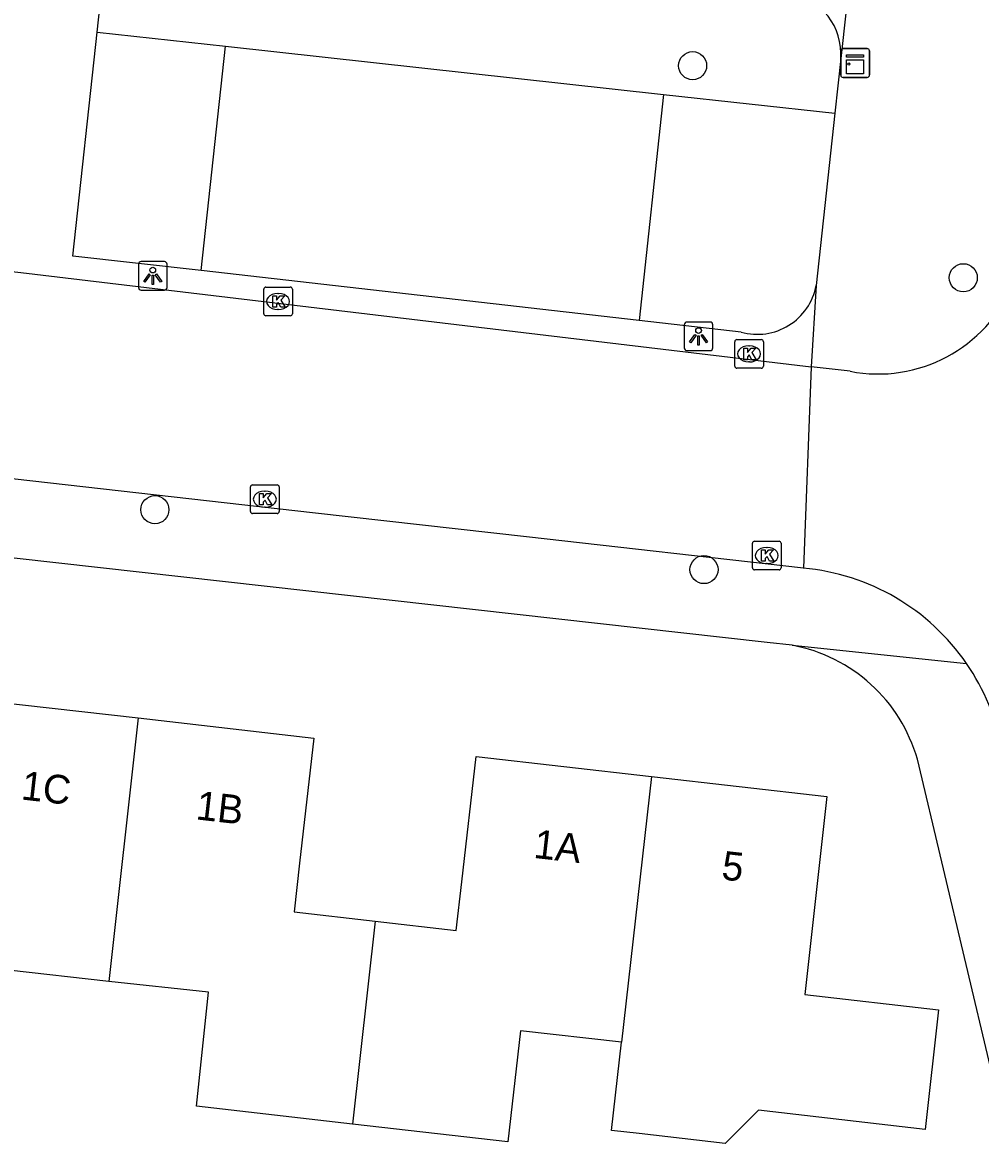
# Model space of a CAD drawing. Extents: x 162082 to 163393, y 388091 to 388632.
# Drawn here: x 162910.17 to 162943.55, y 388303.86 to 388343.14 of the extents above; entities that cross this region are included whole.
import ezdxf

# ---------------------------------------------------------------- set-up
doc = ezdxf.new("R2010")
doc.units = 0
for name, color, linetype in [('IMGEO_Boom', 7, 'Continuous'), ('IMGEO_Groenvoorziening', 7, 'Continuous'), ('IMGEO_Kast', 7, 'Continuous'), ('IMGEO_Kolk', 7, 'Continuous'), ('IMGEO_Lichtpunt', 7, 'Continuous'), ('IMGEO_Pand', 7, 'Continuous'), ('IMGEO_Pand_nummerreeks', 7, 'Continuous'), ('IMGEO_Rijbaan_lokaal_open', 7, 'Continuous'), ('IMGEO_Voetpad_open', 7, 'Continuous')]:
    doc.layers.add(name, color=color, linetype=linetype)

msp = doc.modelspace()

# ---------------------------------------------------------------- linework, layer by layer
at = {"layer": 'IMGEO_Boom'}
for centre in [(162933.517, 388341.637), (162942.947, 388334.252), (162914.783, 388326.174), (162933.913, 388324.088)]:
    msp.add_circle(centre, 0.489, dxfattribs=at)
at = {"layer": 'IMGEO_Groenvoorziening'}
for points in [[(162912.77, 388342.802), (162917.243, 388342.312)], [(162916.391, 388334.499), (162917.243, 388342.312)], [(162917.243, 388342.312), (162932.508, 388340.639)], [(162932.508, 388340.639), (162931.66, 388332.761)], [(162932.508, 388340.639), (162938.473, 388339.986)]]:
    msp.add_lwpolyline(points, dxfattribs=at)
at = {"layer": 'IMGEO_Kast'}
for p, q in [((162938.679, 388341.306), (162938.679, 388342.147)), ((162938.679, 388342.147), (162938.679, 388341.306)), ((162938.754, 388342.231), (162939.595, 388342.231)), ((162939.595, 388342.231), (162938.754, 388342.231)), ((162939.679, 388342.156), (162939.679, 388341.315)), ((162939.679, 388341.315), (162939.679, 388342.156)), ((162939.604, 388341.231), (162938.763, 388341.231)), ((162938.763, 388341.231), (162939.604, 388341.231))]:
    msp.add_line(p, q, dxfattribs=at)
for points in [[(162938.874, 388342.021), (162939.474, 388342.021), (162939.474, 388341.936), (162938.874, 388341.936), (162938.874, 388342.021)], [(162938.874, 388341.846), (162939.474, 388341.846), (162939.474, 388341.357), (162938.874, 388341.357), (162938.874, 388341.846)]]:
    msp.add_lwpolyline(points, dxfattribs=at)
msp.add_circle((162938.958, 388341.695), 0.0377, dxfattribs=at)
for centre, start, end in [((162938.757, 388342.153), 92.4484, 184.2845), ((162938.757, 388342.153), 92.4484, 184.2845), ((162939.601, 388342.153), 2.4484, 94.2845), ((162939.601, 388342.153), 2.4484, 94.2845), ((162938.757, 388341.309), 182.4484, 274.2845), ((162938.757, 388341.309), 182.4484, 274.2845), ((162939.601, 388341.309), 272.4484, 4.2845), ((162939.601, 388341.309), 272.4484, 4.2845)]:
    msp.add_arc(centre, 0.0779, start, end, dxfattribs=at)
at = {"layer": 'IMGEO_Kolk'}
for p, q in [((162918.574, 388333.001), (162918.574, 388333.853)), ((162918.649, 388333.927), (162919.501, 388333.927)), ((162919.575, 388333.853), (162919.575, 388333.001)), ((162919.062, 388333.707), (162919.087, 388333.707)), ((162919.085, 388333.147), (162919.06, 388333.147)), ((162919.501, 388332.927), (162918.649, 388332.927)), ((162934.983, 388331.173), (162934.983, 388332.025)), ((162935.058, 388332.099), (162935.91, 388332.099)), ((162935.471, 388331.879), (162935.496, 388331.879)), ((162935.984, 388332.025), (162935.984, 388331.173)), ((162935.91, 388331.099), (162935.058, 388331.099)), ((162935.494, 388331.319), (162935.469, 388331.319)), ((162918.112, 388326.113), (162918.112, 388326.965)), ((162918.187, 388327.039), (162919.039, 388327.039)), ((162918.6, 388326.819), (162918.625, 388326.819)), ((162919.113, 388326.965), (162919.113, 388326.113)), ((162919.039, 388326.039), (162918.187, 388326.039)), ((162918.623, 388326.259), (162918.598, 388326.259)), ((162935.601, 388324.152), (162935.601, 388325.004)), ((162935.676, 388325.078), (162936.528, 388325.078)), ((162936.089, 388324.858), (162936.114, 388324.858)), ((162936.602, 388325.004), (162936.602, 388324.152)), ((162936.528, 388324.078), (162935.676, 388324.078)), ((162936.112, 388324.298), (162936.087, 388324.298))]:
    msp.add_line(p, q, dxfattribs=at)
for points in [[(162918.574, 388333.001), (162918.574, 388333.853)], [(162918.649, 388333.927), (162919.501, 388333.927)], [(162919.575, 388333.853), (162919.575, 388333.001)], [(162918.895, 388333.627), (162919.018, 388333.627), (162919.018, 388333.476), (162919.148, 388333.627), (162919.312, 388333.627), (162919.166, 388333.476), (162919.319, 388333.227), (162919.167, 388333.227), (162919.082, 388333.391), (162919.018, 388333.324), (162919.018, 388333.227), (162918.895, 388333.227), (162918.895, 388333.627)], [(162919.501, 388332.927), (162918.649, 388332.927)], [(162934.983, 388331.173), (162934.983, 388332.025)], [(162935.058, 388332.099), (162935.91, 388332.099)], [(162935.304, 388331.799), (162935.427, 388331.799), (162935.427, 388331.648), (162935.557, 388331.799), (162935.721, 388331.799), (162935.575, 388331.648), (162935.728, 388331.399), (162935.576, 388331.399), (162935.491, 388331.563), (162935.427, 388331.496), (162935.427, 388331.399), (162935.304, 388331.399), (162935.304, 388331.799)], [(162935.984, 388332.025), (162935.984, 388331.173)], [(162935.91, 388331.099), (162935.058, 388331.099)], [(162918.112, 388326.113), (162918.112, 388326.965)], [(162918.187, 388327.039), (162919.039, 388327.039)], [(162918.433, 388326.739), (162918.556, 388326.739), (162918.556, 388326.588), (162918.686, 388326.739), (162918.85, 388326.739), (162918.704, 388326.588), (162918.857, 388326.339), (162918.705, 388326.339), (162918.62, 388326.503), (162918.556, 388326.436), (162918.556, 388326.339), (162918.433, 388326.339), (162918.433, 388326.739)], [(162919.113, 388326.965), (162919.113, 388326.113)], [(162919.039, 388326.039), (162918.187, 388326.039)], [(162935.601, 388324.152), (162935.601, 388325.004)], [(162935.676, 388325.078), (162936.528, 388325.078)], [(162935.922, 388324.778), (162936.045, 388324.778), (162936.045, 388324.627), (162936.175, 388324.778), (162936.339, 388324.778), (162936.193, 388324.627), (162936.346, 388324.378), (162936.194, 388324.378), (162936.109, 388324.542), (162936.045, 388324.475), (162936.045, 388324.378), (162935.922, 388324.378), (162935.922, 388324.778)], [(162936.602, 388325.004), (162936.602, 388324.152)], [(162936.528, 388324.078), (162935.676, 388324.078)]]:
    msp.add_lwpolyline(points, dxfattribs=at)
for centre, start, end in [((162918.651, 388333.851), 91.552, 178.448), ((162918.651, 388333.851), 91.552, 178.448), ((162919.499, 388333.851), 1.552, 88.448), ((162919.499, 388333.851), 1.552, 88.448), ((162918.651, 388333.003), 181.552, 268.448), ((162918.651, 388333.003), 181.552, 268.448), ((162919.499, 388333.003), 271.552, 358.448), ((162919.499, 388333.003), 271.552, 358.448), ((162935.06, 388332.023), 91.552, 178.448), ((162935.06, 388332.023), 91.552, 178.448), ((162935.908, 388332.023), 1.552, 88.448), ((162935.908, 388332.023), 1.552, 88.448), ((162935.06, 388331.175), 181.552, 268.448), ((162935.06, 388331.175), 181.552, 268.448), ((162935.908, 388331.175), 271.552, 358.448), ((162935.908, 388331.175), 271.552, 358.448), ((162918.189, 388326.963), 91.552, 178.448), ((162918.189, 388326.963), 91.552, 178.448), ((162919.037, 388326.963), 1.552, 88.448), ((162919.037, 388326.963), 1.552, 88.448), ((162918.189, 388326.115), 181.552, 268.448), ((162918.189, 388326.115), 181.552, 268.448), ((162919.037, 388326.115), 271.552, 358.448), ((162919.037, 388326.115), 271.552, 358.448), ((162935.678, 388325.002), 91.552, 178.448), ((162935.678, 388325.002), 91.552, 178.448), ((162936.526, 388325.002), 1.552, 88.448), ((162936.526, 388325.002), 1.552, 88.448), ((162935.678, 388324.154), 181.552, 268.448), ((162935.678, 388324.154), 181.552, 268.448), ((162936.526, 388324.154), 271.552, 358.448), ((162936.526, 388324.154), 271.552, 358.448)]:
    msp.add_arc(centre, 0.0765, start, end, dxfattribs=at)
for centre, major_axis, ratio, start_param, end_param in [((162919.061, 388333.427), (-0.387, 0.002), 0.722429, 4.712389, 7.853982), ((162919.086, 388333.427), (-0.39, 0.002), 0.717154, 1.570796, 4.712389), ((162935.47, 388331.599), (-0.387, 0.002), 0.722429, 4.712389, 7.853982), ((162935.495, 388331.599), (-0.39, 0.002), 0.717154, 1.570796, 4.712389), ((162918.599, 388326.539), (-0.387, 0.002), 0.722429, 4.712389, 7.853982), ((162918.624, 388326.539), (-0.39, 0.002), 0.717154, 1.570796, 4.712389), ((162936.088, 388324.578), (-0.387, 0.002), 0.722429, 4.712389, 7.853982), ((162936.113, 388324.578), (-0.39, 0.002), 0.717154, 1.570796, 4.712389)]:
    msp.add_ellipse(centre, major_axis=major_axis, ratio=ratio, start_param=start_param, end_param=end_param, dxfattribs=at)
at = {"layer": 'IMGEO_Lichtpunt'}
for p, q in [((162914.211, 388334.721), (162914.211, 388333.914)), ((162914.211, 388334.721), (162914.211, 388333.914)), ((162915.113, 388334.816), (162914.305, 388334.816)), ((162915.113, 388334.816), (162914.305, 388334.816)), ((162915.207, 388333.914), (162915.207, 388334.721)), ((162915.207, 388333.914), (162915.207, 388334.721)), ((162914.305, 388333.82), (162915.113, 388333.82)), ((162914.305, 388333.82), (162915.113, 388333.82)), ((162933.225, 388332.615), (162933.225, 388331.808)), ((162933.225, 388332.615), (162933.225, 388331.808)), ((162934.127, 388332.71), (162933.319, 388332.71)), ((162934.127, 388332.71), (162933.319, 388332.71)), ((162934.221, 388331.808), (162934.221, 388332.615)), ((162934.221, 388331.808), (162934.221, 388332.615)), ((162933.319, 388331.714), (162934.127, 388331.714)), ((162933.319, 388331.714), (162934.127, 388331.714))]:
    msp.add_line(p, q, dxfattribs=at)
for points in [[(162914.585, 388334.385), (162914.624, 388334.357), (162914.436, 388334.095), (162914.398, 388334.122), (162914.585, 388334.385)], [(162914.687, 388334.337), (162914.734, 388334.337), (162914.734, 388334.015), (162914.687, 388334.015), (162914.687, 388334.337)], [(162914.797, 388334.357), (162914.835, 388334.384), (162915.022, 388334.122), (162914.983, 388334.094), (162914.797, 388334.357)], [(162933.599, 388332.279), (162933.638, 388332.251), (162933.45, 388331.989), (162933.412, 388332.016), (162933.599, 388332.279)], [(162933.701, 388332.231), (162933.748, 388332.231), (162933.748, 388331.909), (162933.701, 388331.909), (162933.701, 388332.231)], [(162933.811, 388332.251), (162933.849, 388332.278), (162934.036, 388332.016), (162933.997, 388331.988), (162933.811, 388332.251)]]:
    msp.add_lwpolyline(points, dxfattribs=at)
for centre in [(162914.71, 388334.519), (162933.724, 388332.413)]:
    msp.add_circle(centre, 0.0994, dxfattribs=at)
for centre, start, end in [((162914.305, 388334.721), 90, 180), ((162914.305, 388334.721), 90, 180), ((162915.113, 388334.721), 0, 90), ((162915.113, 388334.721), 0, 90), ((162914.305, 388333.914), 180, 270), ((162914.305, 388333.914), 180, 270), ((162915.113, 388333.914), 270, 0), ((162915.113, 388333.914), 270, 360), ((162933.319, 388332.615), 90, 180), ((162933.319, 388332.615), 90, 180), ((162934.127, 388332.615), 0, 90), ((162934.127, 388332.615), 0, 90), ((162933.319, 388331.808), 180, 270), ((162933.319, 388331.808), 180, 270), ((162934.127, 388331.808), 270, 0), ((162934.127, 388331.808), 270, 360)]:
    msp.add_arc(centre, 0.0946, start, end, dxfattribs=at)
at = {"layer": 'IMGEO_Pand'}
for points in [[(162904.571, 388313.878), (162907.407, 388313.555), (162907.599, 388315.242), (162908.096, 388319.615), (162914.202, 388318.92)], [(162914.202, 388318.92), (162913.18, 388309.749)], [(162914.202, 388318.92), (162920.322, 388318.223), (162919.824, 388313.864), (162919.63, 388312.164), (162922.452, 388311.842)], [(162922.452, 388311.842), (162925.283, 388311.518), (162925.477, 388313.219), (162925.974, 388317.578), (162932.09, 388316.88)], [(162932.09, 388316.88), (162938.195, 388316.183), (162937.422, 388309.296), (162942.086, 388308.758), (162941.619, 388304.591), (162935.807, 388305.262), (162934.647, 388304.102), (162931.66, 388304.446), (162930.692, 388304.558), (162931.04, 388307.626)], [(162932.09, 388316.88), (162931.04, 388307.626)], [(162922.452, 388311.842), (162921.665, 388304.78)], [(162913.18, 388309.749), (162909.677, 388310.134), (162909.255, 388306.202), (162903.836, 388306.803)], [(162921.665, 388304.78), (162916.233, 388305.407), (162916.65, 388309.367), (162913.18, 388309.749)], [(162931.04, 388307.626), (162927.525, 388308.031), (162927.078, 388304.156), (162921.665, 388304.78)]]:
    msp.add_lwpolyline(points, dxfattribs=at)
at = {"layer": 'IMGEO_Rijbaan_lokaal_open'}
for points in [[(162880.788, 388337.712), (162906.331, 388334.857), (162910.107, 388334.435), (162937.647, 388331.155)], [(162937.647, 388331.155), (162937.375, 388324.139)], [(162939.005, 388330.993), (162937.647, 388331.155)], [(162937.375, 388324.139), (162927.727, 388325.228), (162920.38, 388326.057), (162909.812, 388327.25), (162902.379, 388328.088), (162891.415, 388329.326), (162887.687, 388329.747), (162880.401, 388330.569)]]:
    msp.add_lwpolyline(points, dxfattribs=at)
for centre, radius, start, end in [((162939.976, 388336.011), 5.111, 259.0439, 337.011), ((162936.687, 388316.433), 7.736, 34.4895, 84.9012), ((162936.697, 388316.441), 7.724, 10.3204, 34.4803)]:
    msp.add_arc(centre, radius, start, end, dxfattribs=at)
at = {"layer": 'IMGEO_Voetpad_open'}
for points in [[(162912.77, 388342.802), (162913.203, 388346.778), (162936.937, 388344.178)], [(162939.248, 388347.057), (162938.677, 388341.882)], [(162916.391, 388334.499), (162911.92, 388335.008), (162912.77, 388342.802)], [(162938.677, 388341.882), (162938.473, 388339.986)], [(162938.473, 388339.986), (162937.826, 388333.98)], [(162931.66, 388332.761), (162916.391, 388334.499)], [(162937.826, 388333.98), (162937.647, 388331.155)], [(162935.21, 388332.357), (162931.66, 388332.761)], [(162936.982, 388321.452), (162936.117, 388321.549), (162885.195, 388327.249), (162884.982, 388325.32)], [(162936.982, 388321.452), (162943.064, 388320.814)], [(162946.597, 388295.207), (162946.435, 388296.029), (162941.347, 388317.481)]]:
    msp.add_lwpolyline(points, dxfattribs=at)
for centre, radius, start, end in [((162936.501, 388342.041), 2.181, 355.8317, 78.4809), ((162935.767, 388334.379), 2.097, 254.5981, 349.0339), ((162935.974, 388315.959), 5.584, 15.812, 79.6001)]:
    msp.add_arc(centre, radius, start, end, dxfattribs=at)

# ---------------------------------------------------------------- texts
at = {"layer": 'IMGEO_Pand_nummerreeks'}
for s, rotation, p in [('1C', 353.5045, (162910.095, 388316.086)), ('1B', 353.5045, (162916.182, 388315.393)), ('1A', 353.4855, (162927.951, 388314.052)), ('5', 353.4855, (162934.497, 388313.303))]:
    msp.add_text(s, height=1, rotation=rotation, dxfattribs=at).set_placement(p)

doc.saveas('drawing.dxf')
